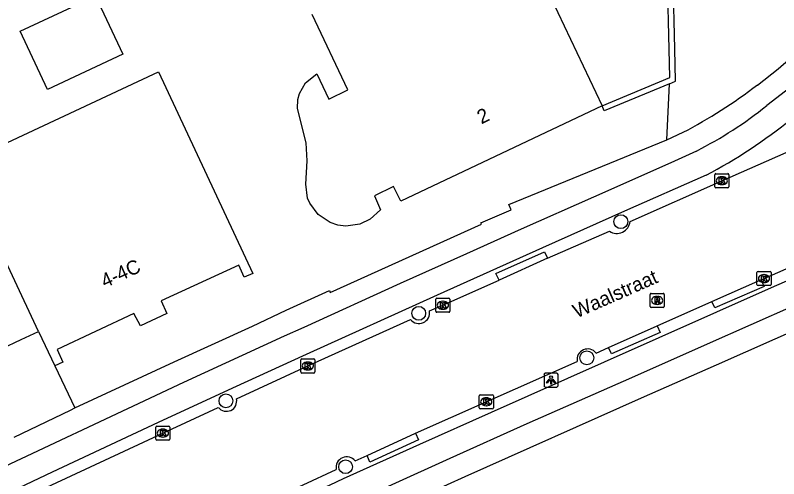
# Model space of a CAD drawing. Extents: x 157321 to 158827, y 386650 to 388532.
# Drawn here: x 157781.4 to 157835.6, y 387750.4 to 387783.3 of the extents above; entities that cross this region are included whole.
import ezdxf

# ---------------------------------------------------------------- set-up
doc = ezdxf.new("R2010")
doc.units = 0
for name, color, linetype in [('IMGEO_Berm_open', 7, 'Continuous'), ('IMGEO_Boom', 7, 'Continuous'), ('IMGEO_Fietspad_open', 7, 'Continuous'), ('IMGEO_Groenvoorziening', 7, 'Continuous'), ('IMGEO_Haag', 7, 'Continuous'), ('IMGEO_Kolk', 7, 'Continuous'), ('IMGEO_Lichtpunt', 7, 'Continuous'), ('IMGEO_Openbare_ruimte_label', 7, 'Continuous'), ('IMGEO_Pand', 7, 'Continuous'), ('IMGEO_Pand_nummerreeks', 7, 'Continuous'), ('IMGEO_Rijbaan_lokaal_open', 7, 'Continuous'), ('IMGEO_Rioolput', 7, 'Continuous'), ('IMGEO_Voetpad_open', 7, 'Continuous')]:
    doc.layers.add(name, color=color, linetype=linetype)

msp = doc.modelspace()

# ---------------------------------------------------------------- linework, layer by layer
at = {"layer": 'IMGEO_Berm_open'}
for points in [[(157815.721, 387764.502), (157815.496, 387764.986), (157818.94, 387766.532), (157819.152, 387766.066)], [(157834.309, 387764.533), (157834.534, 387764.055), (157831.038, 387762.539), (157830.821, 387762.995)], [(157826.947, 387761.265), (157827.147, 387760.797), (157823.696, 387759.296), (157823.485, 387759.737)], [(157809.798, 387753.659), (157809.994, 387753.177), (157806.556, 387751.612), (157806.359, 387752.075)]]:
    msp.add_lwpolyline(points, dxfattribs=at)
at = {"layer": 'IMGEO_Boom'}
for centre in [(157824.365, 387768.663), (157810.017, 387762.16), (157821.948, 387759.003), (157796.332, 387755.951), (157804.824, 387751.274)]:
    msp.add_circle(centre, 0.489, dxfattribs=at)
at = {"layer": 'IMGEO_Fietspad_open'}
for points in [[(157846.354, 387786.457), (157844.279, 387784.789), (157840.999, 387782.043), (157838.663, 387780.059), (157836.365, 387778.156), (157834.719, 387776.897)], [(157769.959, 387734.638), (157770.171, 387734.176), (157788.445, 387742.834), (157797.893, 387747.327), (157803.739, 387750), (157804.677, 387750.444), (157810.091, 387752.884), (157815.175, 387755.151), (157823.216, 387758.725), (157835.06, 387763.984), (157843.156, 387767.523), (157863.031, 387776.185), (157863.068, 387776.049), (157864.008, 387776.443)], [(157865.106, 387775.129), (157836.688, 387762.719), (157830.503, 387759.975), (157825.13, 387757.594), (157817.687, 387754.31), (157812.222, 387751.857), (157808.098, 387750), (157806.723, 387749.381), (157800.368, 387746.45), (157793.841, 387743.435), (157789.197, 387741.196), (157779.548, 387736.625), (157767.728, 387731.043)], [(157829.725, 387773.675), (157827.906, 387772.832), (157822.414, 387770.394), (157817.284, 387768.125), (157813.4, 387766.376), (157808.696, 387764.269), (157801.848, 387761.151), (157800.462, 387760.535), (157793.32, 387757.246), (157777.795, 387749.967), (157770.699, 387746.575), (157765.921, 387744.31)], [(157830.412, 387771.96), (157824.626, 387769.413), (157818.792, 387766.794), (157811.326, 387763.457), (157802.02, 387759.247), (157796.796, 387756.844), (157791.514, 387754.422), (157784.002, 387750.892), (157782.111, 387750), (157777.727, 387747.932), (157769.083, 387743.789), (157769.287, 387743.353)]]:
    msp.add_lwpolyline(points, dxfattribs=at)
for centre, radius, start, end in [((157817.019, 387798.851), 28.201, 296.7804, 308.8777), ((157813.483, 387804.213), 36.426, 297.6939, 309.1301)]:
    msp.add_arc(centre, radius, start, end, dxfattribs=at)
at = {"layer": 'IMGEO_Groenvoorziening'}
msp.add_lwpolyline([(157827.631, 387774.47), (157827.826, 387778.443)], dxfattribs=at)
at = {"layer": 'IMGEO_Haag'}
for points in [[(157827.826, 387778.443), (157828.255, 387778.621), (157828.198, 387780.92), (157827.831, 387795.693), (157827.696, 387801.146), (157827.296, 387801.136)], [(157823.033, 387776.885), (157827.848, 387778.885), (157827.798, 387780.91), (157827.431, 387795.683)], [(157827.826, 387778.443), (157823.186, 387776.516), (157823.033, 387776.885)]]:
    msp.add_lwpolyline(points, dxfattribs=at)
at = {"layer": 'IMGEO_Kolk'}
for p, q in [((157831.035, 387771.141), (157831.035, 387771.993)), ((157831.11, 387772.067), (157831.962, 387772.067)), ((157832.036, 387771.993), (157832.036, 387771.141)), ((157831.523, 387771.847), (157831.548, 387771.847)), ((157831.962, 387771.067), (157831.11, 387771.067)), ((157831.546, 387771.287), (157831.521, 387771.287)), ((157834.027, 387764.198), (157834.027, 387765.05)), ((157834.102, 387765.124), (157834.954, 387765.124)), ((157835.028, 387765.05), (157835.028, 387764.198)), ((157834.515, 387764.904), (157834.54, 387764.904)), ((157834.954, 387764.124), (157834.102, 387764.124)), ((157834.538, 387764.344), (157834.513, 387764.344)), ((157811.231, 387762.305), (157811.231, 387763.157)), ((157811.306, 387763.231), (157812.158, 387763.231)), ((157811.719, 387763.011), (157811.744, 387763.011)), ((157812.232, 387763.157), (157812.232, 387762.305)), ((157812.158, 387762.231), (157811.306, 387762.231)), ((157811.742, 387762.451), (157811.717, 387762.451)), ((157801.645, 387758), (157801.645, 387758.852)), ((157801.72, 387758.926), (157802.572, 387758.926)), ((157802.133, 387758.706), (157802.158, 387758.706)), ((157802.646, 387758.852), (157802.646, 387758)), ((157802.572, 387757.926), (157801.72, 387757.926)), ((157802.156, 387758.146), (157802.131, 387758.146)), ((157814.312, 387755.46), (157814.312, 387756.312)), ((157814.387, 387756.386), (157815.239, 387756.386)), ((157815.313, 387756.312), (157815.313, 387755.46)), ((157814.8, 387756.166), (157814.825, 387756.166)), ((157815.239, 387755.386), (157814.387, 387755.386)), ((157814.823, 387755.606), (157814.798, 387755.606)), ((157791.428, 387754.161), (157792.28, 387754.161)), ((157791.353, 387753.235), (157791.353, 387754.087)), ((157791.841, 387753.941), (157791.866, 387753.941)), ((157792.354, 387754.087), (157792.354, 387753.235)), ((157792.28, 387753.161), (157791.428, 387753.161)), ((157791.864, 387753.381), (157791.839, 387753.381))]:
    msp.add_line(p, q, dxfattribs=at)
for points in [[(157831.035, 387771.141), (157831.035, 387771.993)], [(157831.11, 387772.067), (157831.962, 387772.067)], [(157832.036, 387771.993), (157832.036, 387771.141)], [(157831.356, 387771.767), (157831.479, 387771.767), (157831.479, 387771.616), (157831.609, 387771.767), (157831.773, 387771.767), (157831.627, 387771.616), (157831.78, 387771.367), (157831.628, 387771.367), (157831.543, 387771.531), (157831.479, 387771.464), (157831.479, 387771.367), (157831.356, 387771.367), (157831.356, 387771.767)], [(157831.962, 387771.067), (157831.11, 387771.067)], [(157834.027, 387764.198), (157834.027, 387765.05)], [(157834.102, 387765.124), (157834.954, 387765.124)], [(157835.028, 387765.05), (157835.028, 387764.198)], [(157834.348, 387764.824), (157834.471, 387764.824), (157834.471, 387764.673), (157834.601, 387764.824), (157834.765, 387764.824), (157834.619, 387764.673), (157834.772, 387764.424), (157834.62, 387764.424), (157834.535, 387764.588), (157834.471, 387764.521), (157834.471, 387764.424), (157834.348, 387764.424), (157834.348, 387764.824)], [(157834.954, 387764.124), (157834.102, 387764.124)], [(157811.231, 387762.305), (157811.231, 387763.157)], [(157811.306, 387763.231), (157812.158, 387763.231)], [(157811.552, 387762.931), (157811.675, 387762.931), (157811.675, 387762.78), (157811.805, 387762.931), (157811.969, 387762.931), (157811.823, 387762.78), (157811.976, 387762.531), (157811.824, 387762.531), (157811.739, 387762.695), (157811.675, 387762.628), (157811.675, 387762.531), (157811.552, 387762.531), (157811.552, 387762.931)], [(157812.232, 387763.157), (157812.232, 387762.305)], [(157812.158, 387762.231), (157811.306, 387762.231)], [(157801.645, 387758), (157801.645, 387758.852)], [(157801.72, 387758.926), (157802.572, 387758.926)], [(157801.966, 387758.626), (157802.089, 387758.626), (157802.089, 387758.475), (157802.219, 387758.626), (157802.383, 387758.626), (157802.237, 387758.475), (157802.39, 387758.226), (157802.238, 387758.226), (157802.153, 387758.39), (157802.089, 387758.323), (157802.089, 387758.226), (157801.966, 387758.226), (157801.966, 387758.626)], [(157802.646, 387758.852), (157802.646, 387758)], [(157802.572, 387757.926), (157801.72, 387757.926)], [(157814.312, 387755.46), (157814.312, 387756.312)], [(157814.387, 387756.386), (157815.239, 387756.386)], [(157815.313, 387756.312), (157815.313, 387755.46)], [(157814.633, 387756.086), (157814.756, 387756.086), (157814.756, 387755.935), (157814.886, 387756.086), (157815.05, 387756.086), (157814.904, 387755.935), (157815.057, 387755.686), (157814.905, 387755.686), (157814.82, 387755.85), (157814.756, 387755.783), (157814.756, 387755.686), (157814.633, 387755.686), (157814.633, 387756.086)], [(157815.239, 387755.386), (157814.387, 387755.386)], [(157791.428, 387754.161), (157792.28, 387754.161)], [(157791.353, 387753.235), (157791.353, 387754.087)], [(157791.674, 387753.861), (157791.797, 387753.861), (157791.797, 387753.71), (157791.927, 387753.861), (157792.091, 387753.861), (157791.945, 387753.71), (157792.098, 387753.461), (157791.946, 387753.461), (157791.861, 387753.625), (157791.797, 387753.558), (157791.797, 387753.461), (157791.674, 387753.461), (157791.674, 387753.861)], [(157792.354, 387754.087), (157792.354, 387753.235)], [(157792.28, 387753.161), (157791.428, 387753.161)]]:
    msp.add_lwpolyline(points, dxfattribs=at)
for centre, start, end in [((157831.112, 387771.991), 91.552, 178.448), ((157831.112, 387771.991), 91.552, 178.448), ((157831.96, 387771.991), 1.552, 88.448), ((157831.96, 387771.991), 1.552, 88.448), ((157831.112, 387771.143), 181.552, 268.448), ((157831.112, 387771.143), 181.552, 268.448), ((157831.96, 387771.143), 271.552, 358.448), ((157831.96, 387771.143), 271.552, 358.448), ((157834.104, 387765.048), 91.552, 178.448), ((157834.104, 387765.048), 91.552, 178.448), ((157834.952, 387765.048), 1.552, 88.448), ((157834.952, 387765.048), 1.552, 88.448), ((157834.104, 387764.2), 181.552, 268.448), ((157834.104, 387764.2), 181.552, 268.448), ((157834.952, 387764.2), 271.552, 358.448), ((157834.952, 387764.2), 271.552, 358.448), ((157811.308, 387763.155), 91.552, 178.448), ((157811.308, 387763.155), 91.552, 178.448), ((157812.156, 387763.155), 1.552, 88.448), ((157812.156, 387763.155), 1.552, 88.448), ((157811.308, 387762.307), 181.552, 268.448), ((157811.308, 387762.307), 181.552, 268.448), ((157812.156, 387762.307), 271.552, 358.448), ((157812.156, 387762.307), 271.552, 358.448), ((157801.722, 387758.85), 91.552, 178.448), ((157801.722, 387758.85), 91.552, 178.448), ((157802.57, 387758.85), 1.552, 88.448), ((157802.57, 387758.85), 1.552, 88.448), ((157801.722, 387758.002), 181.552, 268.448), ((157801.722, 387758.002), 181.552, 268.448), ((157802.57, 387758.002), 271.552, 358.448), ((157802.57, 387758.002), 271.552, 358.448), ((157814.389, 387756.31), 91.552, 178.448), ((157814.389, 387756.31), 91.552, 178.448), ((157815.237, 387756.31), 1.552, 88.448), ((157815.237, 387756.31), 1.552, 88.448), ((157814.389, 387755.462), 181.552, 268.448), ((157814.389, 387755.462), 181.552, 268.448), ((157815.237, 387755.462), 271.552, 358.448), ((157815.237, 387755.462), 271.552, 358.448), ((157791.43, 387754.085), 91.552, 178.448), ((157791.43, 387754.085), 91.552, 178.448), ((157792.278, 387754.085), 1.552, 88.448), ((157792.278, 387754.085), 1.552, 88.448), ((157791.43, 387753.237), 181.552, 268.448), ((157791.43, 387753.237), 181.552, 268.448), ((157792.278, 387753.237), 271.552, 358.448), ((157792.278, 387753.237), 271.552, 358.448)]:
    msp.add_arc(centre, 0.0765, start, end, dxfattribs=at)
for centre, major_axis, ratio, start_param, end_param in [((157831.522, 387771.567), (-0.387, 0.002), 0.722429, 4.712389, 7.853982), ((157831.547, 387771.567), (-0.39, 0.002), 0.717154, 1.570796, 4.712389), ((157834.514, 387764.624), (-0.387, 0.002), 0.722429, 4.712389, 7.853982), ((157834.539, 387764.624), (-0.39, 0.002), 0.717154, 1.570796, 4.712389), ((157811.718, 387762.731), (-0.387, 0.002), 0.722429, 4.712389, 7.853982), ((157811.743, 387762.731), (-0.39, 0.002), 0.717154, 1.570796, 4.712389), ((157802.132, 387758.426), (-0.387, 0.002), 0.722429, 4.712389, 7.853982), ((157802.157, 387758.426), (-0.39, 0.002), 0.717154, 1.570796, 4.712389), ((157814.799, 387755.886), (-0.387, 0.002), 0.722429, 4.712389, 7.853982), ((157814.824, 387755.886), (-0.39, 0.002), 0.717154, 1.570796, 4.712389), ((157791.84, 387753.661), (-0.387, 0.002), 0.722429, 4.712389, 7.853982), ((157791.865, 387753.661), (-0.39, 0.002), 0.717154, 1.570796, 4.712389)]:
    msp.add_ellipse(centre, major_axis=major_axis, ratio=ratio, start_param=start_param, end_param=end_param, dxfattribs=at)
at = {"layer": 'IMGEO_Lichtpunt'}
for p, q in [((157819.812, 387757.926), (157819.004, 387757.926)), ((157819.812, 387757.926), (157819.004, 387757.926)), ((157818.91, 387757.831), (157818.91, 387757.024)), ((157818.91, 387757.831), (157818.91, 387757.024)), ((157819.906, 387757.024), (157819.906, 387757.831)), ((157819.906, 387757.024), (157819.906, 387757.831)), ((157819.004, 387756.93), (157819.812, 387756.93)), ((157819.004, 387756.93), (157819.812, 387756.93))]:
    msp.add_line(p, q, dxfattribs=at)
for points in [[(157819.284, 387757.495), (157819.323, 387757.467), (157819.135, 387757.205), (157819.097, 387757.232), (157819.284, 387757.495)], [(157819.386, 387757.447), (157819.433, 387757.447), (157819.433, 387757.125), (157819.386, 387757.125), (157819.386, 387757.447)], [(157819.496, 387757.467), (157819.534, 387757.494), (157819.721, 387757.232), (157819.682, 387757.204), (157819.496, 387757.467)]]:
    msp.add_lwpolyline(points, dxfattribs=at)
msp.add_circle((157819.409, 387757.629), 0.0994, dxfattribs=at)
for centre, start, end in [((157819.004, 387757.831), 90, 180), ((157819.004, 387757.831), 90, 180), ((157819.812, 387757.831), 0, 90), ((157819.812, 387757.831), 0, 90), ((157819.004, 387757.024), 180, 270), ((157819.004, 387757.024), 180, 270), ((157819.812, 387757.024), 270, 0), ((157819.812, 387757.024), 270, 360)]:
    msp.add_arc(centre, 0.0946, start, end, dxfattribs=at)
at = {"layer": 'IMGEO_Pand'}
for points in [[(157816.749, 387790.135), (157823.033, 387776.885)], [(157789.002, 387780.539), (157783.664, 387778.046), (157781.732, 387782.182), (157787.07, 387784.676), (157789.002, 387780.539)], [(157823.033, 387776.885), (157808.74, 387770.106), (157808.222, 387771.153), (157806.875, 387770.487), (157807.294, 387769.508), (157806.575, 387768.842), (157805.842, 387768.492), (157804.852, 387768.352), (157804.279, 387768.423), (157803.719, 387768.609), (157802.878, 387769.172), (157802.279, 387769.973), (157802.125, 387770.327), (157801.998, 387771.315), (157802.102, 387772.972), (157802.021, 387774.247), (157801.408, 387776.7), (157801.444, 387777.329), (157801.556, 387777.747), (157801.982, 387778.5), (157802.775, 387779.152), (157803.626, 387777.358), (157804.993, 387778.006), (157802.456, 387783.356)], [(157777.46, 387772.709), (157791.548, 387779.289), (157798.235, 387764.975), (157797.627, 387764.722), (157797.242, 387765.581), (157791.728, 387763.055), (157792.131, 387762.142), (157790.254, 387761.268), (157789.801, 387762.139), (157784.354, 387759.587), (157784.75, 387758.69), (157784.186, 387758.429)], [(157783.032, 387760.878), (157777.46, 387772.709)], [(157783.032, 387760.878), (157784.186, 387758.429)]]:
    msp.add_lwpolyline(points, dxfattribs=at)
at = {"layer": 'IMGEO_Rijbaan_lokaal_open'}
for points in [[(157825.018, 387768.678), (157831.537, 387771.565), (157843.258, 387776.704)], [(157819.152, 387766.066), (157823.56, 387767.982)], [(157834.309, 387764.533), (157834.528, 387764.625), (157840.947, 387767.435), (157840.962, 387767.442)], [(157819.152, 387766.066), (157815.721, 387764.502)], [(157810.777, 387762.327), (157811.732, 387762.73), (157815.721, 387764.502)], [(157830.821, 387762.995), (157834.309, 387764.533)], [(157826.947, 387761.265), (157830.821, 387762.995)], [(157797.08, 387756.095), (157802.146, 387758.426), (157809.439, 387761.726)], [(157823.485, 387759.737), (157826.947, 387761.265)], [(157822.606, 387759.344), (157823.485, 387759.737)], [(157809.798, 387753.659), (157814.813, 387755.887), (157821.265, 387758.745)], [(157783.626, 387749.838), (157783.975, 387750), (157791.855, 387753.66), (157795.79, 387755.49)], [(157806.359, 387752.075), (157809.798, 387753.659)], [(157805.505, 387751.685), (157806.359, 387752.075)], [(157794.24, 387746.471), (157795.145, 387746.914), (157801.806, 387750), (157804.156, 387751.089)]]:
    msp.add_lwpolyline(points, dxfattribs=at)
for centre, radius, start, end in [((157824.08, 387768.767), 0.942, 236.4596, 354.5769), ((157810.036, 387762.186), 0.754, 217.5875, 10.7896), ((157822.012, 387758.873), 0.758, 38.4259, 189.7129), ((157796.367, 387755.938), 0.73, 217.851, 12.4014), ((157804.903, 387751.223), 0.759, 37.5048, 190.1677)]:
    msp.add_arc(centre, radius, start, end, dxfattribs=at)
at = {"layer": 'IMGEO_Rioolput'}
for p, q in [((157826.442, 387762.651), (157826.442, 387763.503)), ((157826.517, 387763.577), (157827.369, 387763.577)), ((157826.93, 387763.357), (157826.955, 387763.357)), ((157827.443, 387763.503), (157827.443, 387762.651)), ((157826.953, 387762.797), (157826.928, 387762.797)), ((157827.369, 387762.577), (157826.517, 387762.577))]:
    msp.add_line(p, q, dxfattribs=at)
for points in [[(157826.442, 387762.651), (157826.442, 387763.503)], [(157826.517, 387763.577), (157827.369, 387763.577)], [(157827.443, 387763.503), (157827.443, 387762.651)], [(157827.031, 387763.275), (157826.779, 387763.277), (157826.779, 387762.877)], [(157826.779, 387762.877), (157826.903, 387762.877), (157826.903, 387763.039), (157826.914, 387763.039)], [(157826.957, 387763.196), (157826.903, 387763.196), (157826.903, 387763.115)], [(157826.903, 387763.115), (157826.955, 387763.115)], [(157826.961, 387763.01), (157827.032, 387762.877), (157827.172, 387762.877), (157827.107, 387763.003)], [(157827.369, 387762.577), (157826.517, 387762.577)]]:
    msp.add_lwpolyline(points, dxfattribs=at)
for centre, radius, start, end in [((157826.519, 387763.501), 0.0765, 91.552, 178.448), ((157826.519, 387763.501), 0.0765, 91.552, 178.448), ((157827.367, 387763.501), 0.0765, 1.552, 88.448), ((157827.367, 387763.501), 0.0765, 1.552, 88.448), ((157826.913, 387762.986), 0.0533, 26.0293, 88.6989), ((157826.939, 387763.304), 0.19, 274.7715, 282.9687), ((157826.963, 387763.1), 0.0964, 77.0061, 93.1865), ((157826.977, 387763.157), 0.0378, 276.6634, 79.6772), ((157827.03, 387763.165), 0.109, 350.3612, 89.416), ((157827.028, 387763.165), 0.112, 277.5842, 350.9817), ((157827.012, 387762.95), 0.108, 29.5134, 73.7905), ((157826.519, 387762.653), 0.0765, 181.552, 268.448), ((157826.519, 387762.653), 0.0765, 181.552, 268.448), ((157827.367, 387762.653), 0.0765, 271.552, 358.448), ((157827.367, 387762.653), 0.0765, 271.552, 358.448)]:
    msp.add_arc(centre, radius, start, end, dxfattribs=at)
for centre, major_axis, ratio, start_param, end_param in [((157826.929, 387763.077), (-0.387, 0.002), 0.722429, 4.712389, 7.853982), ((157826.954, 387763.077), (-0.39, 0.002), 0.717154, 1.570796, 4.712389)]:
    msp.add_ellipse(centre, major_axis=major_axis, ratio=ratio, start_param=start_param, end_param=end_param, dxfattribs=at)
at = {"layer": 'IMGEO_Voetpad_open'}
for points in [[(157834.059, 387778.357), (157835.522, 387779.514), (157837.744, 387781.418), (157839.865, 387783.222)], [(157827.631, 387774.47), (157828.788, 387775.002)], [(157785.609, 387755.46), (157792.651, 387758.723), (157798.206, 387761.256), (157800.606, 387762.378), (157803.685, 387763.769), (157803.737, 387763.63), (157814.47, 387768.474), (157814.435, 387768.575), (157816.567, 387769.505), (157816.404, 387769.874), (157827.631, 387774.47)], [(157864.126, 387772.947), (157837.386, 387761.239), (157831.138, 387758.491), (157825.817, 387756.137), (157813.3, 387750.568), (157812.042, 387750), (157807.394, 387747.901), (157801.377, 387745.165), (157794.254, 387741.847), (157790.1, 387739.844), (157780.283, 387735.18)], [(157778.791, 387758.876), (157780.404, 387759.637), (157781.795, 387760.294), (157783.032, 387760.878)], [(157784.186, 387758.429), (157785.609, 387755.46)], [(157781.29, 387753.385), (157785.288, 387755.285), (157785.609, 387755.46)]]:
    msp.add_lwpolyline(points, dxfattribs=at)
msp.add_arc((157811.254, 387808.367), 37.691, 297.7224, 307.2313, dxfattribs=at)

# ---------------------------------------------------------------- texts
at = {"layer": 'IMGEO_Openbare_ruimte_label'}
msp.add_text('Waalstraat', height=1, rotation=23.7705, dxfattribs=at).set_placement((157821.231, 387761.796))
at = {"layer": 'IMGEO_Pand_nummerreeks'}
for s, rotation, p in [('2', 25.7815, (157814.463, 387775.563)), ('4-4C', 24.4288, (157787.735, 387763.943))]:
    msp.add_text(s, height=1, rotation=rotation, dxfattribs=at).set_placement(p)

doc.saveas('drawing.dxf')
